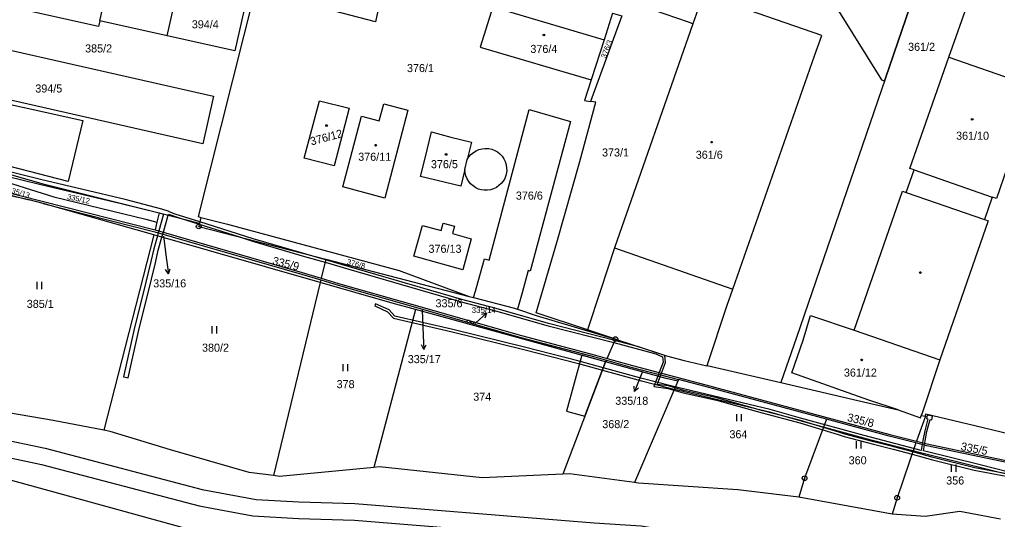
# Model space of a CAD drawing. Extents: x -644096 to -634268, y -1141430 to -1133463.
# Drawn here: x -639879.7 to -639673.5, y -1138234 to -1138128.6 of the extents above; entities that cross this region are included whole.
import ezdxf

# ---------------------------------------------------------------- set-up
doc = ezdxf.new("R2010")
doc.units = 0
for name, color, linetype in [('_CIVIL_CONSTRUCTION', 7, 'Continuous'), ('B_Hranice _3D', 7, 'Continuous'), ('M_Svah_Nasyp', 7, 'Continuous'), ('M_Svah_Zarez', 7, 'Continuous'), ('spodek_zarez', 7, 'Continuous'), ('svrsek_osa_sjezdy', 7, 'Continuous'), ('svrsek_osa_terminal_VRT', 7, 'Continuous'), ('svrsek_osa_VRT', 7, 'Continuous'), ('svrsek_popisy_VRT', 7, 'Continuous'), ('terminal_VRT', 7, 'Continuous')]:
    doc.layers.add(name, color=color, linetype=linetype)

msp = doc.modelspace()

# ---------------------------------------------------------------- linework, layer by layer
at = {"layer": '_CIVIL_CONSTRUCTION'}
for centre, radius in [((-639841.95, -1138172.23), 0.5), ((-639841.95, -1138172.23), 0.0303), ((-639754.09, -1138196), 0.5), ((-639754.09, -1138196), 0.0303), ((-639714.19, -1138225.35), 0.5), ((-639714.19, -1138225.35), 0.0303), ((-639694.67, -1138229.47), 0.5), ((-639694.67, -1138229.47), 0.0303)]:
    msp.add_circle(centre, radius, dxfattribs=at)
at = {"layer": 'B_Hranice _3D'}
for points in [[(-639713.46, -1138116.45), (-639697.95, -1138141.31), (-639697.36, -1138141.52), (-639697.16, -1138140.93), (-639689.4, -1138118.3)], [(-639670.13, -1138224.73), (-639673.81, -1138224), (-639678.32, -1138223.14), (-639687.07, -1138220.98), (-639691.38, -1138219.81), (-639695.4, -1138218.72), (-639699.56, -1138217.7), (-639705.72, -1138216.03), (-639706.97, -1138215.62), (-639710.19, -1138214.64), (-639715.06, -1138213.15), (-639723, -1138211.1), (-639732.66, -1138208.42), (-639739.65, -1138206.86), (-639741.56, -1138206.29), (-639742.89, -1138205.89), (-639745.29, -1138205.59), (-639744.66, -1138203.95), (-639744.5, -1138203.55), (-639744.36, -1138203.19), (-639743.49, -1138200.93), (-639743.68, -1138199.43), (-639749.39, -1138197.55), (-639754.21, -1138196.27), (-639768.17, -1138192.72), (-639779.24, -1138189.56), (-639786.43, -1138187.68), (-639795.18, -1138185.1), (-639810.14, -1138180.77), (-639815.19, -1138179.31), (-639820.04, -1138177.9), (-639830.44, -1138174.86), (-639841.71, -1138171.27), (-639846.89, -1138169.67), (-639848.18, -1138169.17), (-639848.15, -1138169.05), (-639849.69, -1138168.56), (-639857.43, -1138166.53), (-639875.28, -1138162.37), (-639889.53, -1138158.82)], [(-639885.94, -1138160.77), (-639875.52, -1138163.35), (-639858.31, -1138167.39), (-639850.3, -1138169.4), (-639849.35, -1138169.64), (-639850.35, -1138173.17), (-639850.46, -1138173.57), (-639850.66, -1138174.25), (-639851.44, -1138176.99), (-639852.06, -1138179.66), (-639853.7, -1138186.57), (-639855.45, -1138193.55), (-639857.81, -1138203.98), (-639856.83, -1138204.2), (-639854.47, -1138193.79), (-639852.72, -1138186.81), (-639851.08, -1138179.88), (-639850.48, -1138177.23), (-639849.7, -1138174.52), (-639849.51, -1138173.85), (-639849.4, -1138173.45), (-639848.38, -1138169.88), (-639848.32, -1138169.66), (-639845.83, -1138170.52), (-639841.83, -1138171.76), (-639833.36, -1138174.45), (-639830.58, -1138175.34), (-639819.62, -1138178.55)], [(-639819.62, -1138178.55), (-639815.31, -1138179.8), (-639810.28, -1138181.25), (-639795.32, -1138185.58), (-639786.57, -1138188.16), (-639779.38, -1138190.04), (-639768.29, -1138193.2), (-639754.4, -1138196.73), (-639745.59, -1138199.08), (-639744.14, -1138199.74), (-639744.01, -1138200.87), (-639744.85, -1138203.06), (-639744.99, -1138203.42), (-639745.14, -1138203.82), (-639745.99, -1138206.01), (-639742.99, -1138206.39), (-639741.75, -1138206.76), (-639739.77, -1138207.34), (-639732.78, -1138208.9), (-639723.12, -1138211.58), (-639715.2, -1138213.63), (-639710.36, -1138215.11), (-639707.13, -1138216.1), (-639705.86, -1138216.51), (-639699.68, -1138218.18), (-639695.52, -1138219.2), (-639691.54, -1138220.28), (-639687.19, -1138221.46), (-639678.42, -1138223.62), (-639673.91, -1138224.5), (-639670.21, -1138225.22)], [(-639667.83, -1138224.88), (-639677.2, -1138222.53), (-639689.12, -1138219.6), (-639688.76, -1138217.46), (-639688.38, -1138215.5), (-639687.69, -1138212.94), (-639687.37, -1138213.01), (-639687.24, -1138212.27), (-639688.33, -1138212.05), (-639688.46, -1138212.77), (-639688.18, -1138212.83), (-639688.86, -1138215.38), (-639689.26, -1138217.36), (-639689.61, -1138219.47), (-639701.62, -1138216.33), (-639715.05, -1138212.69), (-639721.46, -1138210.86), (-639742.38, -1138205.86), (-639748.45, -1138204.34), (-639756.64, -1138202.07), (-639756.82, -1138202.54), (-639748.57, -1138204.82), (-639742.5, -1138206.34), (-639721.59, -1138211.34), (-639715.17, -1138213.17), (-639701.74, -1138216.81), (-639689.47, -1138220.02), (-639677.32, -1138223.01), (-639667.95, -1138225.36)]]:
    msp.add_lwpolyline(points, dxfattribs=at)
for points in [[(-639804.64, -1138188.55), (-639804.84, -1138189), (-639802.11, -1138190.25), (-639800.85, -1138191.6), (-639788.51, -1138194.46), (-639773.38, -1138198.2), (-639761.87, -1138201.14), (-639756.82, -1138202.54), (-639756.64, -1138202.07), (-639761.75, -1138200.66), (-639773.26, -1138197.72), (-639788.39, -1138193.98), (-639800.59, -1138191.14), (-639801.81, -1138189.83)], [(-639761.14, -1138199.41), (-639764.39, -1138211.2), (-639760.53, -1138212.24), (-639756.15, -1138200.79)]]:
    msp.add_lwpolyline(points, close=True, dxfattribs=at)
at = {"layer": 'M_Svah_Nasyp'}
for p, q in [((-639779.92, -1138125.89), (-639756.45, -1138132.86)), ((-639683.8, -1138136.53), (-639665.6, -1138142.88)), ((-639785.84, -1138160.26), (-639785.32, -1138158.12)), ((-639691.12, -1138160.33), (-639674.62, -1138166.04)), ((-639692.76, -1138165.06), (-639676.26, -1138170.75)), ((-639754.3, -1138176.73), (-639729.32, -1138185.5))]:
    msp.add_line(p, q, dxfattribs=at)
at = {"layer": 'M_Svah_Zarez'}
msp.add_line((-639784.77, -1138192.24), (-639784.57, -1138192.5), dxfattribs=at)
for centre in [(-639769.17, -1138131.85), (-639814.98, -1138150.95), (-639678.85, -1138149.63), (-639804.64, -1138155.1), (-639733.8, -1138154.46), (-639789.78, -1138157.06), (-639689.78, -1138181.96), (-639702.16, -1138200.38)]:
    msp.add_circle(centre, 0.175, dxfattribs=at)
for centre, start, end in [((-639785.11, -1138192.43), 29.2914, 181.2189), ((-639784.23, -1138192.31), 209.2914, 1.2189)]:
    msp.add_arc(centre, 0.394, start, end, dxfattribs=at)
at = {"layer": 'spodek_zarez'}
msp.add_circle((-638683.07, -1137056.85), 1378.08, dxfattribs=at)
at = {"layer": 'svrsek_osa_sjezdy'}
for p, q in [((-639876, -1138185.45), (-639876, -1138183.95)), ((-639875, -1138185.45), (-639875, -1138183.95)), ((-639839.09, -1138194.79), (-639839.09, -1138193.29)), ((-639838.09, -1138194.79), (-639838.09, -1138193.29)), ((-639811.49, -1138202.78), (-639811.49, -1138201.28)), ((-639810.49, -1138202.78), (-639810.49, -1138201.28)), ((-639728.47, -1138213.33), (-639728.47, -1138211.83)), ((-639727.47, -1138213.33), (-639727.47, -1138211.83)), ((-639703.28, -1138219.05), (-639703.28, -1138217.55)), ((-639702.28, -1138219.05), (-639702.28, -1138217.55)), ((-639683.24, -1138223.98), (-639683.24, -1138222.48)), ((-639682.24, -1138223.98), (-639682.24, -1138222.48))]:
    msp.add_line(p, q, dxfattribs=at)
at = {"layer": 'svrsek_osa_terminal_VRT'}
msp.add_arc((-642050.26, -1145189.6), 8802.25, 41.413152, 75.317049, dxfattribs=at)
at = {"layer": 'svrsek_popisy_VRT'}
for p, q in [((-639849.39, -1138174.27), (-639848.7, -1138179.25)), ((-639848.7, -1138179.25), (-639848.28, -1138182.22)), ((-639848.28, -1138182.22), (-639848.92, -1138181.3)), ((-639848.28, -1138182.22), (-639847.93, -1138181.16)), ((-639794.84, -1138189.91), (-639794.6, -1138195.21)), ((-639783.65, -1138192.69), (-639783.46, -1138192.52)), ((-639783.46, -1138192.52), (-639781.23, -1138190.51)), ((-639781.23, -1138190.51), (-639782.31, -1138190.81)), ((-639781.23, -1138190.51), (-639781.64, -1138191.55)), ((-639794.6, -1138195.21), (-639794.44, -1138198.21)), ((-639794.44, -1138198.21), (-639794.99, -1138197.23)), ((-639794.44, -1138198.21), (-639793.99, -1138197.18)), ((-639748.35, -1138202.8), (-639748.92, -1138204.26)), ((-639748.92, -1138204.26), (-639750.04, -1138207.04)), ((-639750.04, -1138207.04), (-639750.13, -1138205.93)), ((-639750.04, -1138207.04), (-639749.2, -1138206.3))]:
    msp.add_line(p, q, dxfattribs=at)
at = {"layer": 'terminal_VRT'}
for p, q in [((-639862.78, -1138128.88), (-639860.64, -1138119.08)), ((-639848.56, -1138132.05), (-639846.11, -1138121.05)), ((-639848.56, -1138132.05), (-639862.78, -1138128.88)), ((-639877.69, -1138166.63), (-639887.14, -1138164.62)), ((-639887.03, -1138164.26), (-639877.69, -1138166.63)), ((-639886.91, -1138163.88), (-639851.14, -1138172.94)), ((-639874.72, -1138167.39), (-639877.69, -1138166.63)), ((-639851.4, -1138174.04), (-639874.72, -1138167.39)), ((-639850.3, -1138169.4), (-639850.75, -1138171.31)), ((-639850.3, -1138169.4), (-639841.78, -1138171.54)), ((-639853.07, -1138170.72), (-639850.75, -1138171.31)), ((-639850.75, -1138171.31), (-639851.14, -1138172.94)), ((-639841.48, -1138170.33), (-639841.78, -1138171.54)), ((-639851.4, -1138174.04), (-639861.94, -1138215.21)), ((-639816.34, -1138184.05), (-639851.4, -1138174.04)), ((-639815.16, -1138179.17), (-639816.13, -1138183.16)), ((-639815.16, -1138179.17), (-639784.95, -1138187)), ((-639816.34, -1138184.05), (-639826.17, -1138224.8)), ((-639816.21, -1138183.53), (-639816.34, -1138184.05)), ((-639816.21, -1138183.53), (-639812.57, -1138184.61)), ((-639816.13, -1138183.16), (-639812.45, -1138184.29)), ((-639784.95, -1138187), (-639783.98, -1138187.25)), ((-639796.24, -1138189.74), (-639804.99, -1138223.05)), ((-639756.15, -1138200.79), (-639796.24, -1138189.74)), ((-639754.09, -1138196), (-639759.94, -1138194.07)), ((-639703.76, -1138194.1), (-639685.66, -1138200.35)), ((-639755.84, -1138200.06), (-639754.09, -1138196)), ((-639758.4, -1138199.73), (-639755.99, -1138200.42)), ((-639758.29, -1138199.36), (-639755.84, -1138200.06)), ((-639755.99, -1138200.42), (-639756.15, -1138200.79)), ((-639755.84, -1138200.06), (-639750.45, -1138201.59)), ((-639756.15, -1138200.79), (-639765.2, -1138224.47)), ((-639734.76, -1138201.54), (-639719.17, -1138205.18)), ((-639740.95, -1138204.86), (-639750.02, -1138226.28)), ((-639740.81, -1138204.52), (-639740.95, -1138204.86)), ((-639735.16, -1138206), (-639740.81, -1138204.52)), ((-639709.54, -1138212.91), (-639735.16, -1138206)), ((-639688.7, -1138212.28), (-639690.26, -1138216.54)), ((-639689.58, -1138212.08), (-639688.7, -1138212.28)), ((-639895.5, -1138214.55), (-639874.33, -1138219.01)), ((-639690.26, -1138216.54), (-639690.6, -1138217.53)), ((-639688.44, -1138218.49), (-639690.73, -1138217.91)), ((-639690.6, -1138217.53), (-639688.36, -1138218.09)), ((-639688.36, -1138218.09), (-639669.72, -1138222.05)), ((-639749.2, -1138226.39), (-639750.02, -1138226.28)), ((-639695.73, -1138232.91), (-639715.42, -1138229.31))]:
    msp.add_line(p, q, dxfattribs=at)
for points in [[(-639792.2, -1138072.94), (-639792.49, -1138072.91), (-639792.81, -1138072.97), (-639804.66, -1138129.08), (-639822.25, -1138124.41)], [(-639737.77, -1138129.49), (-639738.67, -1138129.17), (-639758.35, -1138122.3), (-639776.2, -1138116.27), (-639776.24, -1138116.44), (-639776.66, -1138116.33), (-639773.66, -1138103.88)], [(-639689.4, -1138118.3), (-639697.16, -1138140.93), (-639715.91, -1138195.67), (-639719.17, -1138205.18)], [(-639846.11, -1138121.05), (-639831.86, -1138124.22), (-639834.31, -1138135.22), (-639848.56, -1138132.05)], [(-639822.25, -1138124.41), (-639830.07, -1138122.33), (-639842.03, -1138170.14), (-639841.88, -1138170.23), (-639841.48, -1138170.33)], [(-639778.19, -1138120.5), (-639779.92, -1138125.89), (-639782.58, -1138134.39), (-639759.16, -1138141.34)], [(-639734.76, -1138201.54), (-639730.49, -1138188.82), (-639729.32, -1138185.5), (-639712.07, -1138136.27), (-639710.56, -1138131.99), (-639735.56, -1138123.22), (-639737.08, -1138127.52), (-639737.77, -1138129.49)], [(-639703.76, -1138194.1), (-639693.56, -1138164.78), (-639692.76, -1138165.06), (-639691.12, -1138160.33), (-639691.98, -1138160.03), (-639683.8, -1138136.53), (-639679.51, -1138124.36), (-639677.36, -1138125.08)], [(-639912.75, -1138128.04), (-639838.79, -1138144.77), (-639841.07, -1138154.82), (-639908.59, -1138139.46), (-639907.51, -1138134.73), (-639914.56, -1138133.13)], [(-639862.78, -1138128.88), (-639863.09, -1138130.08), (-639877.34, -1138126.91)], [(-639754.66, -1138127.24), (-639752.71, -1138127.8), (-639759.3, -1138145.86)], [(-639754.66, -1138127.24), (-639756.45, -1138132.86), (-639759.16, -1138141.34)], [(-639737.77, -1138129.49), (-639754.3, -1138176.73), (-639757.24, -1138185.77), (-639759.94, -1138194.07)], [(-639904.65, -1138149.07), (-639902.9, -1138141.81), (-639866.38, -1138149.86), (-639869.48, -1138162.78), (-639894.59, -1138156.3), (-639893.64, -1138151.57), (-639904.65, -1138149.07)], [(-639759.16, -1138141.34), (-639760.63, -1138145.65), (-639759.3, -1138145.86)], [(-639813.37, -1138159.45), (-639819.74, -1138157.82), (-639816.5, -1138145.71), (-639810.19, -1138147.31), (-639813.37, -1138159.45)], [(-639802.71, -1138166.25), (-639811.56, -1138163.9), (-639807.6, -1138148.96), (-639803.86, -1138149.96), (-639802.89, -1138146.37), (-639797.83, -1138147.69), (-639802.71, -1138166.25)], [(-639759.94, -1138194.07), (-639770.8, -1138190.49), (-639766.43, -1138175.6), (-639761.61, -1138158.57), (-639758.2, -1138146.03), (-639759.3, -1138145.86)], [(-639783.98, -1138187.25), (-639783.6, -1138185.92), (-639783, -1138183.85), (-639781.7, -1138179.06), (-639780.72, -1138179.36), (-639772.24, -1138147.57), (-639763.53, -1138150.1), (-639772.06, -1138181.66), (-639772.49, -1138181.55), (-639773.77, -1138186.26), (-639774.74, -1138189.7)], [(-639785.84, -1138160.26), (-639786.68, -1138163.76), (-639795.15, -1138161.71), (-639794.21, -1138157.87), (-639792.89, -1138152.25), (-639788.75, -1138153.39), (-639784.43, -1138154.43), (-639785.32, -1138158.12)], [(-639785.32, -1138158.12), (-639784.96, -1138157.56), (-639784.53, -1138157.06), (-639784.02, -1138156.63), (-639783.46, -1138156.28), (-639782.85, -1138156.02), (-639782.2, -1138155.85), (-639781.54, -1138155.78), (-639781.47, -1138155.78), (-639780.8, -1138155.82), (-639780.15, -1138155.97), (-639779.53, -1138156.2), (-639778.96, -1138156.53), (-639778.44, -1138156.94), (-639777.98, -1138157.43), (-639777.6, -1138157.98), (-639777.32, -1138158.57), (-639777.12, -1138159.21), (-639777.01, -1138159.85), (-639777, -1138160.5), (-639777.03, -1138160.86), (-639777.18, -1138161.49), (-639777.41, -1138162.09), (-639777.74, -1138162.66), (-639778.15, -1138163.16), (-639778.63, -1138163.62), (-639779.18, -1138164), (-639779.78, -1138164.29), (-639780.41, -1138164.49), (-639781.07, -1138164.59), (-639781.73, -1138164.6), (-639782.39, -1138164.5), (-639782.94, -1138164.34), (-639783.54, -1138164.06), (-639784.1, -1138163.7), (-639784.6, -1138163.26), (-639785.02, -1138162.75), (-639785.36, -1138162.18), (-639785.62, -1138161.57), (-639785.78, -1138160.92), (-639785.84, -1138160.26)], [(-639885.71, -1138160.01), (-639882.6, -1138160.98), (-639875.01, -1138163.19), (-639850.3, -1138169.4)], [(-639671.55, -1138160.01), (-639673.76, -1138166.34), (-639674.62, -1138166.04), (-639676.26, -1138170.75), (-639675.46, -1138171.03), (-639685.66, -1138200.35)], [(-639886.22, -1138161.67), (-639872.51, -1138166.01), (-639853.07, -1138170.72)], [(-639874.72, -1138167.39), (-639851.23, -1138173.35), (-639820.3, -1138182.31), (-639816.21, -1138183.53)], [(-640069.11, -1138170.45), (-640059.05, -1138170.66), (-640051.78, -1138171.58), (-640044.37, -1138172.92), (-640035.68, -1138175.94), (-640026.91, -1138180.25), (-640018.62, -1138185.33), (-640008.1, -1138194.3), (-639989.34, -1138210.79), (-639965.8, -1138213.29), (-639950.45, -1138211.57), (-639945.86, -1138213.03), (-639937.34, -1138221.26), (-639936.21, -1138221.49), (-639933.84, -1138221.84), (-639891.59, -1138218.9), (-639875.06, -1138222.44), (-639841.83, -1138231.14), (-639830.5, -1138233.25), (-639820.91, -1138233.83), (-639809.11, -1138234.17), (-639758.74, -1138238.27), (-639748.88, -1138238.87), (-639700.55, -1138249.98)], [(-639841.78, -1138171.54), (-639841.95, -1138172.23), (-639815.16, -1138179.17)], [(-639841.48, -1138170.33), (-639835.89, -1138171.79), (-639799.68, -1138181.51), (-639784.95, -1138187)], [(-639796.58, -1138178.54), (-639794.75, -1138172.01), (-639790.82, -1138173.08), (-639790.4, -1138171.54), (-639788, -1138172.2), (-639788.42, -1138173.74), (-639784.49, -1138174.86), (-639786.24, -1138181.38), (-639796.58, -1138178.54)], [(-639851.14, -1138172.94), (-639820.16, -1138181.93), (-639816.13, -1138183.16)], [(-639796.24, -1138189.74), (-639801.15, -1138188.39), (-639816.34, -1138184.05)], [(-639812.57, -1138184.61), (-639797.2, -1138188.99), (-639774.01, -1138195.63), (-639758.4, -1138199.73)], [(-639812.45, -1138184.29), (-639797.11, -1138188.63), (-639773.91, -1138195.25), (-639758.29, -1138199.36)], [(-639783.98, -1138187.25), (-639775.39, -1138189.48), (-639774.74, -1138189.7)], [(-639774.74, -1138189.7), (-639770.78, -1138191.05), (-639754.09, -1138196)], [(-639694.49, -1138210.93), (-639700.62, -1138208.88), (-639716.91, -1138203.13), (-639714.5, -1138196.22), (-639712.93, -1138191.02), (-639703.76, -1138194.1)], [(-639754.09, -1138196), (-639743.31, -1138199.55), (-639739.61, -1138200.51), (-639734.79, -1138201.64), (-639734.76, -1138201.54)], [(-639755.99, -1138200.42), (-639750.56, -1138201.96), (-639740.81, -1138204.52)], [(-639685.66, -1138200.35), (-639689.41, -1138211.6), (-639689.58, -1138212.08)], [(-639740.95, -1138204.86), (-639743.36, -1138204.31), (-639756.15, -1138200.79)], [(-639750.45, -1138201.59), (-639735.04, -1138205.63), (-639696.21, -1138216.11), (-639690.6, -1138217.53)], [(-639861.94, -1138215.21), (-639872.62, -1138213.17), (-639893.98, -1138209.54), (-639899.37, -1138203.65)], [(-639719.17, -1138205.18), (-639700.85, -1138209.45), (-639694.49, -1138210.93)], [(-639694.49, -1138210.93), (-639689.77, -1138212.6), (-639689.58, -1138212.08)], [(-639709.54, -1138212.91), (-639714.19, -1138225.35), (-639715.42, -1138229.31)], [(-639690.73, -1138217.91), (-639696.33, -1138216.48), (-639709.54, -1138212.91)], [(-639688.7, -1138212.28), (-639688.64, -1138211.79), (-639678.29, -1138214.25), (-639668.94, -1138216.49), (-639667.61, -1138216.81)], [(-639826.17, -1138224.8), (-639831.31, -1138224.17), (-639847.9, -1138219.36), (-639860.63, -1138215.46), (-639861.94, -1138215.21)], [(-639874.33, -1138219.01), (-639841.19, -1138227.69), (-639829.86, -1138229.8), (-639820.81, -1138230.33), (-639809.01, -1138230.67), (-639758.53, -1138234.77), (-639748.67, -1138235.37), (-639704.58, -1138242.86)], [(-639690.73, -1138217.91), (-639694.67, -1138229.47), (-639695.73, -1138232.91)], [(-639669.78, -1138222.45), (-639671.3, -1138222.13), (-639688.44, -1138218.49)], [(-639834.44, -1138238.74), (-639886.56, -1138224.44), (-639899.15, -1138222.89), (-639922.37, -1138227.03), (-639933.01, -1138226.46)], [(-639804.99, -1138223.05), (-639824.93, -1138224.95), (-639826.17, -1138224.8)], [(-639765.2, -1138224.47), (-639782.18, -1138225.23), (-639803.85, -1138222.94), (-639804.99, -1138223.05)], [(-639750.02, -1138226.28), (-639763.79, -1138224.41), (-639765.2, -1138224.47)], [(-639715.42, -1138229.31), (-639728.26, -1138227.78), (-639749.2, -1138226.39)], [(-639672.86, -1138234.01), (-639681.45, -1138232.38), (-639688.74, -1138233.41), (-639695.73, -1138232.91)]]:
    msp.add_lwpolyline(points, dxfattribs=at)

# ---------------------------------------------------------------- texts
at = {"layer": 'svrsek_osa_VRT'}
for s, height, p in [('394/4', 1.7, (-639843.4, -1138130.45)), ('385/2', 1.7, (-639865.9, -1138135.54)), ('376/4', 1.7, (-639772.01, -1138135.64)), ('361/2', 1.7, (-639692.37, -1138135.2)), ('376/1', 1.7, (-639798.03, -1138139.68)), ('394/5', 1.7, (-639876.4, -1138143.99)), ('361/10', 1.7, (-639682.25, -1138153.95)), ('376/11', 1.7, (-639808.31, -1138158.39)), ('373/1', 1.7, (-639756.9, -1138157.48)), ('361/6', 1.7, (-639737.14, -1138157.96)), ('376/5', 1.7, (-639792.98, -1138159.95)), ('376/6', 1.7, (-639775.07, -1138166.58)), ('376/13', 1.7, (-639793.49, -1138177.8)), ('335/16', 1.7, (-639851.54, -1138185.09)), ('385/1', 1.7, (-639878.2, -1138189.42)), ('335/6', 1.7, (-639792.01, -1138189.29)), ('335/14', 1.254, (-639784.39, -1138190.49)), ('380/2', 1.7, (-639841.25, -1138198.66)), ('335/17', 1.7, (-639797.86, -1138201.07)), ('361/12', 1.7, (-639705.9, -1138203.91)), ('378', 1.7, (-639812.87, -1138206.35)), ('374', 1.7, (-639784.06, -1138209)), ('335/18', 1.7, (-639754.11, -1138209.86)), ('368/2', 1.7, (-639756.85, -1138214.78)), ('364', 1.7, (-639730.04, -1138216.92)), ('360', 1.7, (-639704.9, -1138222.41)), ('356', 1.7, (-639684.33, -1138226.67))]:
    msp.add_text(s, height=height, dxfattribs=at).set_placement(p)
for s, height, rotation, p in [('376/3', 1.14, 69, (-639756.1, -1138136.86)), ('376/12', 1.7, 15, (-639818.18, -1138155.16)), ('335/13', 1.14, 343, (-639882.36, -1138164.9)), ('335/12', 1.14, 348, (-639869.75, -1138166.47)), ('335/9', 1.7, 346, (-639826.52, -1138180.21)), ('376/8', 1.14, 345, (-639810.8, -1138180.18)), ('335/8', 1.7, 346, (-639705.33, -1138213.25)), ('335/5', 1.7, 349, (-639681.36, -1138219.39))]:
    msp.add_text(s, height=height, rotation=rotation, dxfattribs=at).set_placement(p)

doc.saveas('drawing.dxf')
